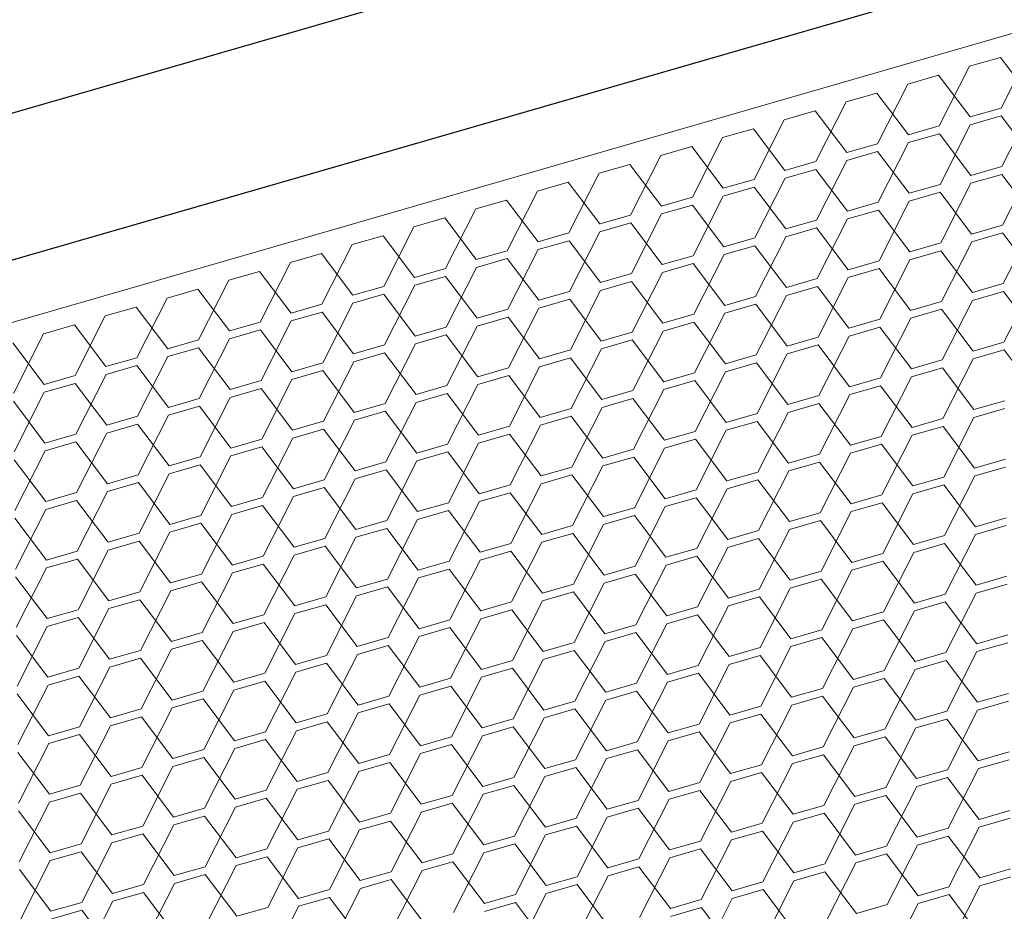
# Model space of a CAD drawing. Header units: millimetres. Extents: x 3925 to 5043, y -86 to 778.
# Tile 408 of 439: x 4948 to 4955, y 544 to 550. Entities that reach past the tile are written whole.
import ezdxf

# ---------------------------------------------------------------- set-up
doc = ezdxf.new("R2010")
doc.units = ezdxf.units.MM
doc.header["$LTSCALE"] = 46.255
doc.layers.add('H30K-DUST-FIDXF_CONTINUOUS_LINE', color=7, linetype='CONTINUOUS')
doc.layers.add('H30K-SPONGE-DXF_CONTINUOUS_LINE', color=7, linetype='CONTINUOUS')

msp = doc.modelspace()

# ---------------------------------------------------------------- linework, layer by layer
at = {"layer": 'H30K-DUST-FIDXF_CONTINUOUS_LINE', "color": 7, "linetype": 'Continuous', "lineweight": 0}
for p, q in [((4910.9093, 537.3433), (4974.1468, 555.6212)), ((4954.8492, 549.5302), (4955.0665, 549.9589)), ((4954.8446, 549.8947), (4954.6227, 549.8306)), ((4955.0711, 549.5943), (4954.8446, 549.8947)), ((4954.4054, 549.4019), (4954.6227, 549.8306)), ((4954.4008, 549.7665), (4954.1789, 549.7023)), ((4954.6273, 549.4661), (4954.4008, 549.7665)), ((4953.957, 549.6382), (4953.7351, 549.5741)), ((4954.1835, 549.3378), (4953.957, 549.6382)), ((4953.9616, 549.2737), (4954.1789, 549.7023)), ((4953.5179, 549.1454), (4953.7351, 549.5741)), ((4953.5133, 549.5099), (4953.2914, 549.4458)), ((4953.7398, 549.2095), (4953.5133, 549.5099)), ((4954.6273, 549.4661), (4954.8492, 549.5302)), ((4954.8545, 549.1093), (4955.0718, 549.5379)), ((4953.0741, 549.0171), (4953.2914, 549.4458)), ((4954.8499, 549.4738), (4954.628, 549.4097)), ((4955.0764, 549.1734), (4954.8499, 549.4738)), ((4953.0695, 549.3817), (4952.8476, 549.3175)), ((4953.296, 549.0813), (4953.0695, 549.3817)), ((4954.1835, 549.3378), (4954.4054, 549.4019)), ((4954.4107, 548.981), (4954.628, 549.4097)), ((4952.6303, 548.8889), (4952.8476, 549.3175)), ((4954.4061, 549.3455), (4954.1842, 549.2814)), ((4954.6326, 549.0451), (4954.4061, 549.3455)), ((4952.6257, 549.2534), (4952.4038, 549.1893)), ((4952.8522, 548.953), (4952.6257, 549.2534)), ((4953.7398, 549.2095), (4953.9616, 549.2737)), ((4953.9624, 549.2173), (4953.7405, 549.1531)), ((4954.1889, 548.9169), (4953.9624, 549.2173)), ((4953.967, 548.8527), (4954.1842, 549.2814)), ((4952.1866, 548.7606), (4952.4038, 549.1893)), ((4953.296, 549.0813), (4953.5179, 549.1454)), ((4953.5232, 548.7245), (4953.7405, 549.1531)), ((4952.1819, 549.1251), (4951.9601, 549.061)), ((4952.4084, 548.8247), (4952.1819, 549.1251)), ((4953.5186, 549.089), (4953.2967, 549.0249)), ((4953.7451, 548.7886), (4953.5186, 549.089)), ((4954.6326, 549.0451), (4954.8545, 549.1093)), ((4954.8598, 548.6883), (4955.0771, 549.117)), ((4951.7428, 548.6323), (4951.9601, 549.061)), ((4952.8522, 548.953), (4953.0741, 549.0171)), ((4953.0794, 548.5962), (4953.2967, 549.0249)), ((4954.8552, 549.0529), (4954.6333, 548.9887)), ((4955.0817, 548.7525), (4954.8552, 549.0529)), ((4951.299, 548.5041), (4951.5163, 548.9327)), ((4951.7382, 548.9969), (4951.5163, 548.9327)), ((4951.9647, 548.6965), (4951.7382, 548.9969)), ((4953.0748, 548.9607), (4952.8529, 548.8966)), ((4953.3013, 548.6603), (4953.0748, 548.9607)), ((4954.1889, 548.9169), (4954.4107, 548.981)), ((4954.4161, 548.5601), (4954.6333, 548.9887)), ((4951.2944, 548.8686), (4951.0725, 548.8045)), ((4951.5209, 548.5682), (4951.2944, 548.8686)), ((4952.4084, 548.8247), (4952.6303, 548.8889)), ((4952.6357, 548.4679), (4952.8529, 548.8966)), ((4953.9723, 548.4318), (4954.1896, 548.8605)), ((4954.4115, 548.9246), (4954.1896, 548.8605)), ((4954.638, 548.6242), (4954.4115, 548.9246)), ((4950.8552, 548.3758), (4951.0725, 548.8045)), ((4952.631, 548.8325), (4952.4092, 548.7683)), ((4952.8575, 548.5321), (4952.631, 548.8325)), ((4953.7451, 548.7886), (4953.967, 548.8527)), ((4953.9677, 548.7963), (4953.7458, 548.7322)), ((4954.1942, 548.4959), (4953.9677, 548.7963)), ((4950.8506, 548.7403), (4950.6287, 548.6762)), ((4951.0771, 548.4399), (4950.8506, 548.7403)), ((4951.9647, 548.6965), (4952.1866, 548.7606)), ((4952.1919, 548.3397), (4952.4092, 548.7683)), ((4953.3013, 548.6603), (4953.5232, 548.7245)), ((4953.5285, 548.3035), (4953.7458, 548.7322)), ((4950.4115, 548.2475), (4950.6287, 548.6762)), ((4952.1873, 548.7042), (4951.9654, 548.6401)), ((4952.4138, 548.4038), (4952.1873, 548.7042)), ((4953.5239, 548.6681), (4953.302, 548.6039)), ((4953.7504, 548.3677), (4953.5239, 548.6681)), ((4954.638, 548.6242), (4954.8598, 548.6883)), ((4954.8652, 548.2674), (4955.0824, 548.6961)), ((4950.4068, 548.6121), (4950.185, 548.5479)), ((4950.6334, 548.3117), (4950.4068, 548.6121)), ((4951.5209, 548.5682), (4951.7428, 548.6323)), ((4951.7435, 548.5759), (4951.5216, 548.5118)), ((4951.97, 548.2755), (4951.7435, 548.5759)), ((4951.7481, 548.2114), (4951.9654, 548.6401)), ((4952.8575, 548.5321), (4953.0794, 548.5962)), ((4953.0848, 548.1753), (4953.302, 548.6039)), ((4954.8606, 548.6319), (4954.6387, 548.5678)), ((4955.0871, 548.3315), (4954.8606, 548.6319)), ((4949.9677, 548.1193), (4950.185, 548.5479)), ((4951.0771, 548.4399), (4951.299, 548.5041)), ((4951.3043, 548.0831), (4951.5216, 548.5118)), ((4953.0801, 548.5398), (4952.8583, 548.4757)), ((4953.3066, 548.2394), (4953.0801, 548.5398)), ((4954.1942, 548.4959), (4954.4161, 548.5601)), ((4954.4168, 548.5037), (4954.1949, 548.4395)), ((4954.6433, 548.2033), (4954.4168, 548.5037)), ((4954.4214, 548.1391), (4954.6387, 548.5678)), ((4949.9631, 548.4838), (4949.7412, 548.4197)), ((4950.1896, 548.1834), (4949.9631, 548.4838)), ((4951.2997, 548.4477), (4951.0778, 548.3835)), ((4951.5262, 548.1473), (4951.2997, 548.4477)), ((4952.4138, 548.4038), (4952.6357, 548.4679)), ((4952.641, 548.047), (4952.8583, 548.4757)), ((4953.9776, 548.0109), (4954.1949, 548.4395)), ((4949.5239, 547.991), (4949.7412, 548.4197)), ((4950.6334, 548.3117), (4950.8552, 548.3758)), ((4950.8606, 547.9549), (4951.0778, 548.3835)), ((4952.6364, 548.4115), (4952.4145, 548.3474)), ((4952.8629, 548.1111), (4952.6364, 548.4115)), ((4953.7504, 548.3677), (4953.9723, 548.4318)), ((4953.973, 548.3754), (4953.7511, 548.3113)), ((4954.1995, 548.075), (4953.973, 548.3754)), ((4949.0801, 547.8627), (4949.2974, 548.2914)), ((4949.5193, 548.3555), (4949.2974, 548.2914)), ((4949.7458, 548.0551), (4949.5193, 548.3555)), ((4950.856, 548.3194), (4950.6341, 548.2553)), ((4951.0825, 548.019), (4950.856, 548.3194)), ((4951.97, 548.2755), (4952.1919, 548.3397)), ((4952.1972, 547.9187), (4952.4145, 548.3474)), ((4953.3066, 548.2394), (4953.5285, 548.3035)), ((4953.5339, 547.8826), (4953.7511, 548.3113)), ((4949.0755, 548.2273), (4948.8536, 548.1631)), ((4949.302, 547.9269), (4949.0755, 548.2273)), ((4950.1896, 548.1834), (4950.4115, 548.2475)), ((4950.4168, 547.8266), (4950.6341, 548.2553)), ((4952.1926, 548.2833), (4951.9707, 548.2191)), ((4952.4191, 547.9829), (4952.1926, 548.2833)), ((4953.5292, 548.2471), (4953.3074, 548.183)), ((4953.7557, 547.9467), (4953.5292, 548.2471)), ((4954.6433, 548.2033), (4954.8652, 548.2674)), ((4954.8705, 547.8465), (4955.0878, 548.2751)), ((4948.6364, 547.7345), (4948.8536, 548.1631)), ((4950.4122, 548.1911), (4950.1903, 548.127)), ((4950.6387, 547.8907), (4950.4122, 548.1911)), ((4951.5262, 548.1473), (4951.7481, 548.2114)), ((4951.7488, 548.155), (4951.5269, 548.0909)), ((4951.9753, 547.8546), (4951.7488, 548.155)), ((4951.7534, 547.7905), (4951.9707, 548.2191)), ((4952.8629, 548.1111), (4953.0848, 548.1753)), ((4953.0901, 547.7543), (4953.3074, 548.183)), ((4954.8659, 548.211), (4954.644, 548.1469)), ((4955.0924, 547.9106), (4954.8659, 548.211)), ((4948.6318, 548.099), (4948.4099, 548.0349)), ((4948.8583, 547.7986), (4948.6318, 548.099)), ((4949.7458, 548.0551), (4949.9677, 548.1193)), ((4949.973, 547.6983), (4950.1903, 548.127)), ((4951.0825, 548.019), (4951.3043, 548.0831)), ((4951.3097, 547.6622), (4951.5269, 548.0909)), ((4953.0855, 548.1189), (4952.8636, 548.0547)), ((4953.312, 547.8185), (4953.0855, 548.1189)), ((4954.1995, 548.075), (4954.4214, 548.1391)), ((4954.4221, 548.0827), (4954.2002, 548.0186)), ((4954.6486, 547.7823), (4954.4221, 548.0827)), ((4954.4267, 547.7182), (4954.644, 548.1469)), ((4948.1926, 547.6062), (4948.4099, 548.0349)), ((4949.9684, 548.0629), (4949.7465, 547.9987)), ((4950.1949, 547.7625), (4949.9684, 548.0629)), ((4951.3051, 548.0267), (4951.0832, 547.9626)), ((4951.5316, 547.7263), (4951.3051, 548.0267)), ((4952.4191, 547.9829), (4952.641, 548.047)), ((4952.6463, 547.6261), (4952.8636, 548.0547)), ((4953.7557, 547.9467), (4953.9776, 548.0109)), ((4953.983, 547.5899), (4954.2002, 548.0186)), ((4948.188, 547.9707), (4947.9661, 547.9066)), ((4948.4145, 547.6703), (4948.188, 547.9707)), ((4949.302, 547.9269), (4949.5239, 547.991)), ((4949.5293, 547.5701), (4949.7465, 547.9987)), ((4950.6387, 547.8907), (4950.8606, 547.9549)), ((4950.8659, 547.5339), (4951.0832, 547.9626)), ((4952.6417, 547.9906), (4952.4198, 547.9265)), ((4952.8682, 547.6902), (4952.6417, 547.9906)), ((4953.9783, 547.9545), (4953.7565, 547.8903)), ((4954.2049, 547.6541), (4953.9783, 547.9545)), ((4947.7488, 547.4779), (4947.9661, 547.9066)), ((4949.0855, 547.4418), (4949.3028, 547.8705)), ((4949.5246, 547.9346), (4949.3028, 547.8705)), ((4949.7511, 547.6342), (4949.5246, 547.9346)), ((4950.8613, 547.8985), (4950.6394, 547.8343)), ((4951.0878, 547.5981), (4950.8613, 547.8985)), ((4951.9753, 547.8546), (4952.1972, 547.9187)), ((4952.2025, 547.4978), (4952.4198, 547.9265)), ((4953.312, 547.8185), (4953.5339, 547.8826)), ((4953.5392, 547.4617), (4953.7565, 547.8903)), ((4947.9707, 547.5421), (4947.7442, 547.8425)), ((4948.8583, 547.7986), (4949.0801, 547.8627)), ((4949.0809, 547.8063), (4948.859, 547.7422)), ((4949.3074, 547.5059), (4949.0809, 547.8063)), ((4950.1949, 547.7625), (4950.4168, 547.8266)), ((4950.4221, 547.4057), (4950.6394, 547.8343)), ((4951.7588, 547.3695), (4951.976, 547.7982)), ((4952.1979, 547.8623), (4951.976, 547.7982)), ((4952.4244, 547.5619), (4952.1979, 547.8623)), ((4953.5346, 547.8262), (4953.3127, 547.7621)), ((4953.7611, 547.5258), (4953.5346, 547.8262)), ((4954.6486, 547.7823), (4954.8705, 547.8465)), ((4948.4145, 547.6703), (4948.6364, 547.7345)), ((4948.6417, 547.3135), (4948.859, 547.7422)), ((4950.4175, 547.7702), (4950.1956, 547.7061)), ((4950.644, 547.4698), (4950.4175, 547.7702)), ((4951.5316, 547.7263), (4951.7534, 547.7905)), ((4951.7542, 547.7341), (4951.5323, 547.6699)), ((4951.9807, 547.4337), (4951.7542, 547.7341)), ((4952.8682, 547.6902), (4953.0901, 547.7543)), ((4953.0954, 547.3334), (4953.3127, 547.7621)), ((4954.4321, 547.2973), (4954.6493, 547.7259)), ((4954.8712, 547.7901), (4954.6493, 547.7259)), ((4955.0977, 547.4897), (4954.8712, 547.7901)), ((4948.6371, 547.6781), (4948.4152, 547.6139)), ((4948.8636, 547.3777), (4948.6371, 547.6781)), ((4949.7511, 547.6342), (4949.973, 547.6983)), ((4949.9784, 547.2774), (4950.1956, 547.7061)), ((4951.0878, 547.5981), (4951.3097, 547.6622)), ((4951.315, 547.2413), (4951.5323, 547.6699)), ((4953.0908, 547.6979), (4952.8689, 547.6338)), ((4953.3173, 547.3975), (4953.0908, 547.6979)), ((4954.2049, 547.6541), (4954.4267, 547.7182)), ((4954.4275, 547.6618), (4954.2056, 547.5977)), ((4954.654, 547.3614), (4954.4275, 547.6618)), ((4947.9707, 547.5421), (4948.1926, 547.6062)), ((4948.1979, 547.1853), (4948.4152, 547.6139)), ((4949.9737, 547.6419), (4949.7519, 547.5778)), ((4950.2002, 547.3415), (4949.9737, 547.6419)), ((4951.3104, 547.6058), (4951.0885, 547.5417)), ((4951.5369, 547.3054), (4951.3104, 547.6058)), ((4952.4244, 547.5619), (4952.6463, 547.6261)), ((4952.6516, 547.2051), (4952.8689, 547.6338)), ((4953.7611, 547.5258), (4953.983, 547.5899)), ((4953.9883, 547.169), (4954.2056, 547.5977)), ((4948.1933, 547.5498), (4947.9714, 547.4857)), ((4948.4198, 547.2494), (4948.1933, 547.5498)), ((4949.3074, 547.5059), (4949.5293, 547.5701)), ((4949.53, 547.5137), (4949.3081, 547.4495)), ((4949.7565, 547.2133), (4949.53, 547.5137)), ((4949.5346, 547.1491), (4949.7519, 547.5778)), ((4950.644, 547.4698), (4950.8659, 547.5339)), ((4950.8712, 547.113), (4951.0885, 547.5417)), ((4952.647, 547.5697), (4952.4251, 547.5055)), ((4952.8735, 547.2693), (4952.647, 547.5697)), ((4953.9837, 547.5335), (4953.7618, 547.4694)), ((4954.2102, 547.2331), (4953.9837, 547.5335)), ((4947.7542, 547.057), (4947.9714, 547.4857)), ((4949.0908, 547.0209), (4949.3081, 547.4495)), ((4950.8666, 547.4775), (4950.6447, 547.4134)), ((4951.0931, 547.1771), (4950.8666, 547.4775)), ((4951.9807, 547.4337), (4952.2025, 547.4978)), ((4952.2079, 547.0769), (4952.4251, 547.5055)), ((4953.3173, 547.3975), (4953.5392, 547.4617)), ((4953.5445, 547.0407), (4953.7618, 547.4694)), ((4947.9761, 547.1211), (4947.7495, 547.4215)), ((4948.8636, 547.3777), (4949.0855, 547.4418)), ((4949.0862, 547.3854), (4948.8643, 547.3213)), ((4949.3127, 547.085), (4949.0862, 547.3854)), ((4950.2002, 547.3415), (4950.4221, 547.4057)), ((4950.4275, 546.9847), (4950.6447, 547.4134)), ((4951.7641, 546.9486), (4951.9814, 547.3773)), ((4952.2033, 547.4414), (4951.9814, 547.3773)), ((4952.4298, 547.141), (4952.2033, 547.4414)), ((4953.5399, 547.4053), (4953.318, 547.3411)), ((4953.7664, 547.1049), (4953.5399, 547.4053)), ((4954.654, 547.3614), (4954.8758, 547.4255)), ((4948.4198, 547.2494), (4948.6417, 547.3135)), ((4948.647, 546.8926), (4948.8643, 547.3213)), ((4950.4228, 547.3493), (4950.201, 547.2851)), ((4950.6493, 547.0489), (4950.4228, 547.3493)), ((4951.5369, 547.3054), (4951.7588, 547.3695)), ((4951.7595, 547.3131), (4951.5376, 547.249)), ((4951.986, 547.0127), (4951.7595, 547.3131)), ((4952.8735, 547.2693), (4953.0954, 547.3334)), ((4953.1008, 546.9125), (4953.318, 547.3411)), ((4954.4374, 546.8763), (4954.6547, 547.305)), ((4954.8766, 547.3691), (4954.6547, 547.305)), ((4948.6424, 547.2571), (4948.4205, 547.193)), ((4948.8689, 546.9567), (4948.6424, 547.2571)), ((4949.7565, 547.2133), (4949.9784, 547.2774)), ((4949.9837, 546.8565), (4950.201, 547.2851)), ((4951.0931, 547.1771), (4951.315, 547.2413)), ((4951.3203, 546.8203), (4951.5376, 547.249)), ((4953.0961, 547.277), (4952.8743, 547.2129)), ((4953.3226, 546.9766), (4953.0961, 547.277)), ((4954.2102, 547.2331), (4954.4321, 547.2973)), ((4954.4328, 547.2409), (4954.2109, 547.1767)), ((4954.6593, 546.9405), (4954.4328, 547.2409)), ((4947.9761, 547.1211), (4948.1979, 547.1853)), ((4948.2033, 546.7643), (4948.4205, 547.193)), ((4949.9791, 547.221), (4949.7572, 547.1569)), ((4950.2056, 546.9206), (4949.9791, 547.221)), ((4951.3157, 547.1849), (4951.0938, 547.1207)), ((4951.5422, 546.8845), (4951.3157, 547.1849)), ((4952.4298, 547.141), (4952.6516, 547.2051)), ((4952.657, 546.7842), (4952.8743, 547.2129)), ((4953.7664, 547.1049), (4953.9883, 547.169)), ((4953.9936, 546.7481), (4954.2109, 547.1767)), ((4948.1987, 547.1289), (4947.9768, 547.0647)), ((4948.4252, 546.8285), (4948.1987, 547.1289)), ((4949.3127, 547.085), (4949.5346, 547.1491)), ((4949.5353, 547.0927), (4949.3134, 547.0286)), ((4949.7618, 546.7923), (4949.5353, 547.0927)), ((4949.5399, 546.7282), (4949.7572, 547.1569)), ((4950.6493, 547.0489), (4950.8712, 547.113)), ((4950.8766, 546.6921), (4951.0938, 547.1207)), ((4952.6524, 547.1487), (4952.4305, 547.0846)), ((4952.8789, 546.8483), (4952.6524, 547.1487)), ((4953.989, 547.1126), (4953.7671, 547.0485)), ((4954.2155, 546.8122), (4953.989, 547.1126)), ((4947.7595, 546.6361), (4947.9768, 547.0647)), ((4948.8689, 546.9567), (4949.0908, 547.0209)), ((4949.0961, 546.5999), (4949.3134, 547.0286)), ((4950.8719, 547.0566), (4950.6501, 546.9925)), ((4951.0984, 546.7562), (4950.8719, 547.0566)), ((4951.986, 547.0127), (4952.2079, 547.0769)), ((4952.2086, 547.0205), (4951.9867, 546.9563)), ((4952.4351, 546.7201), (4952.2086, 547.0205)), ((4952.2132, 546.6559), (4952.4305, 547.0846)), ((4953.3226, 546.9766), (4953.5445, 547.0407)), ((4953.5499, 546.6198), (4953.7671, 547.0485)), ((4947.9814, 546.7002), (4947.7549, 547.0006)), ((4949.0915, 546.9645), (4948.8696, 546.9003)), ((4949.318, 546.6641), (4949.0915, 546.9645)), ((4950.2056, 546.9206), (4950.4275, 546.9847)), ((4950.4328, 546.5638), (4950.6501, 546.9925)), ((4951.5422, 546.8845), (4951.7641, 546.9486)), ((4951.7694, 546.5277), (4951.9867, 546.9563)), ((4953.5452, 546.9843), (4953.3234, 546.9202)), ((4953.7717, 546.6839), (4953.5452, 546.9843)), ((4954.6593, 546.9405), (4954.8812, 547.0046)), ((4954.8819, 546.9482), (4954.66, 546.8841)), ((4948.4252, 546.8285), (4948.647, 546.8926)), ((4948.6524, 546.4717), (4948.8696, 546.9003)), ((4950.4282, 546.9283), (4950.2063, 546.8642)), ((4950.6547, 546.6279), (4950.4282, 546.9283)), ((4951.7648, 546.8922), (4951.5429, 546.8281)), ((4951.9913, 546.5918), (4951.7648, 546.8922)), ((4952.8789, 546.8483), (4953.1008, 546.9125)), ((4953.1061, 546.4915), (4953.3234, 546.9202)), ((4954.2155, 546.8122), (4954.4374, 546.8763)), ((4954.4427, 546.4554), (4954.66, 546.8841)), ((4948.6478, 546.8362), (4948.4259, 546.7721)), ((4948.8743, 546.5358), (4948.6478, 546.8362)), ((4949.7618, 546.7923), (4949.9837, 546.8565)), ((4949.989, 546.4355), (4950.2063, 546.8642)), ((4951.0984, 546.7562), (4951.3203, 546.8203)), ((4951.3257, 546.3994), (4951.5429, 546.8281)), ((4953.1015, 546.8561), (4952.8796, 546.7919)), ((4953.328, 546.5557), (4953.1015, 546.8561)), ((4954.4381, 546.8199), (4954.2162, 546.7558)), ((4954.6646, 546.5195), (4954.4381, 546.8199)), ((4947.9814, 546.7002), (4948.2033, 546.7643)), ((4948.2086, 546.3434), (4948.4259, 546.7721)), ((4949.5452, 546.3073), (4949.7625, 546.7359)), ((4949.9844, 546.8001), (4949.7625, 546.7359)), ((4950.2109, 546.4997), (4949.9844, 546.8001)), ((4951.321, 546.7639), (4951.0992, 546.6998)), ((4951.5476, 546.4635), (4951.321, 546.7639)), ((4952.4351, 546.7201), (4952.657, 546.7842)), ((4952.6623, 546.3633), (4952.8796, 546.7919)), ((4953.7717, 546.6839), (4953.9936, 546.7481)), ((4953.999, 546.3271), (4954.2162, 546.7558)), ((4948.204, 546.7079), (4947.9821, 546.6438)), ((4948.4305, 546.4075), (4948.204, 546.7079)), ((4949.318, 546.6641), (4949.5399, 546.7282)), ((4949.5406, 546.6718), (4949.3187, 546.6077)), ((4949.7671, 546.3714), (4949.5406, 546.6718)), ((4950.6547, 546.6279), (4950.8766, 546.6921)), ((4950.8819, 546.2711), (4951.0992, 546.6998)), ((4952.2185, 546.235), (4952.4358, 546.6637)), ((4952.6577, 546.7278), (4952.4358, 546.6637)), ((4952.8842, 546.4274), (4952.6577, 546.7278)), ((4953.9943, 546.6917), (4953.7725, 546.6275)), ((4954.2208, 546.3913), (4953.9943, 546.6917)), ((4947.7648, 546.2151), (4947.9821, 546.6438)), ((4948.8743, 546.5358), (4949.0961, 546.5999)), ((4949.1015, 546.179), (4949.3187, 546.6077)), ((4950.8773, 546.6357), (4950.6554, 546.5716)), ((4951.1038, 546.3353), (4950.8773, 546.6357)), ((4951.9913, 546.5918), (4952.2132, 546.6559)), ((4952.2139, 546.5996), (4951.992, 546.5354)), ((4952.4404, 546.2991), (4952.2139, 546.5996)), ((4953.328, 546.5557), (4953.5499, 546.6198)), ((4953.5552, 546.1989), (4953.7725, 546.6275)), ((4947.9867, 546.2793), (4947.7602, 546.5797)), ((4949.0969, 546.5436), (4948.875, 546.4794)), ((4949.3234, 546.2431), (4949.0969, 546.5436)), ((4950.2109, 546.4997), (4950.4328, 546.5638)), ((4950.4381, 546.1429), (4950.6554, 546.5716)), ((4951.5476, 546.4635), (4951.7694, 546.5277)), ((4951.7748, 546.1067), (4951.992, 546.5354)), ((4953.5506, 546.5634), (4953.3287, 546.4993)), ((4953.7771, 546.263), (4953.5506, 546.5634)), ((4954.6646, 546.5195), (4954.8865, 546.5837)), ((4954.8872, 546.5273), (4954.6653, 546.4632)), ((4948.4305, 546.4075), (4948.6524, 546.4717)), ((4948.6577, 546.0507), (4948.875, 546.4794)), ((4950.4335, 546.5074), (4950.2116, 546.4433)), ((4950.66, 546.207), (4950.4335, 546.5074)), ((4951.7702, 546.4713), (4951.5483, 546.4072)), ((4951.9967, 546.1709), (4951.7702, 546.4713)), ((4952.8842, 546.4274), (4953.1061, 546.4915)), ((4953.1114, 546.0706), (4953.3287, 546.4993)), ((4954.2208, 546.3913), (4954.4427, 546.4554)), ((4954.4481, 546.0345), (4954.6653, 546.4632)), ((4948.6531, 546.4153), (4948.4312, 546.3512)), ((4948.8796, 546.1149), (4948.6531, 546.4153)), ((4949.7671, 546.3714), (4949.989, 546.4355)), ((4949.9943, 546.0146), (4950.2116, 546.4433)), ((4951.1038, 546.3353), (4951.3257, 546.3994)), ((4951.331, 545.9785), (4951.5483, 546.4072)), ((4953.1068, 546.4352), (4952.8849, 546.371)), ((4953.3333, 546.1347), (4953.1068, 546.4352)), ((4954.4434, 546.399), (4954.2216, 546.3349)), ((4954.6699, 546.0986), (4954.4434, 546.399)), ((4947.9867, 546.2793), (4948.2086, 546.3434)), ((4948.2139, 545.9225), (4948.4312, 546.3512)), ((4949.5506, 545.8864), (4949.7678, 546.315)), ((4949.9897, 546.3792), (4949.7678, 546.315)), ((4950.2162, 546.0787), (4949.9897, 546.3792)), ((4951.3264, 546.343), (4951.1045, 546.2789)), ((4951.5529, 546.0426), (4951.3264, 546.343)), ((4952.4404, 546.2991), (4952.6623, 546.3633)), ((4952.6676, 545.9423), (4952.8849, 546.371)), ((4953.7771, 546.263), (4953.999, 546.3271)), ((4954.0043, 545.9062), (4954.2216, 546.3349)), ((4948.2093, 546.287), (4947.9874, 546.2229)), ((4948.4358, 545.9866), (4948.2093, 546.287)), ((4949.3234, 546.2431), (4949.5452, 546.3073)), ((4949.546, 546.2509), (4949.3241, 546.1868)), ((4949.7725, 545.9505), (4949.546, 546.2509)), ((4950.66, 546.207), (4950.8819, 546.2711)), ((4950.8872, 545.8502), (4951.1045, 546.2789)), ((4952.2239, 545.8141), (4952.4411, 546.2428)), ((4952.663, 546.3069), (4952.4411, 546.2428)), ((4952.8895, 546.0065), (4952.663, 546.3069)), ((4953.9997, 546.2708), (4953.7778, 546.2066)), ((4954.2262, 545.9703), (4953.9997, 546.2708)), ((4947.7702, 545.7942), (4947.9874, 546.2229)), ((4948.8796, 546.1149), (4949.1015, 546.179)), ((4949.1068, 545.7581), (4949.3241, 546.1868)), ((4950.8826, 546.2148), (4950.6607, 546.1506)), ((4951.1091, 545.9144), (4950.8826, 546.2148)), ((4951.9967, 546.1709), (4952.2185, 546.235)), ((4952.2193, 546.1786), (4951.9974, 546.1145)), ((4952.4458, 545.8782), (4952.2193, 546.1786)), ((4953.3333, 546.1347), (4953.5552, 546.1989)), ((4953.5605, 545.778), (4953.7778, 546.2066)), ((4947.992, 545.8584), (4947.7655, 546.1588)), ((4949.1022, 546.1226), (4948.8803, 546.0585)), ((4949.3287, 545.8222), (4949.1022, 546.1226)), ((4950.2162, 546.0787), (4950.4381, 546.1429)), ((4950.4435, 545.722), (4950.6607, 546.1506)), ((4951.5529, 546.0426), (4951.7748, 546.1067)), ((4951.7801, 545.6858), (4951.9974, 546.1145)), ((4953.5559, 546.1425), (4953.334, 546.0784)), ((4953.7824, 545.8421), (4953.5559, 546.1425)), ((4954.6699, 546.0986), (4954.8918, 546.1627)), ((4954.8925, 546.1064), (4954.6707, 546.0422)), ((4948.4358, 545.9866), (4948.6577, 546.0507)), ((4948.663, 545.6298), (4948.8803, 546.0585)), ((4950.4388, 546.0865), (4950.2169, 546.0224)), ((4950.6653, 545.7861), (4950.4388, 546.0865)), ((4951.7755, 546.0504), (4951.5536, 545.9862)), ((4952.002, 545.75), (4951.7755, 546.0504)), ((4952.8895, 546.0065), (4953.1114, 546.0706)), ((4953.1167, 545.6497), (4953.334, 546.0784)), ((4954.2262, 545.9703), (4954.4481, 546.0345)), ((4954.4534, 545.6136), (4954.6707, 546.0422)), ((4948.6584, 545.9944), (4948.4365, 545.9302)), ((4948.8849, 545.694), (4948.6584, 545.9944)), ((4949.7725, 545.9505), (4949.9943, 546.0146)), ((4949.9951, 545.9582), (4949.7732, 545.8941)), ((4950.2216, 545.6578), (4949.9951, 545.9582)), ((4949.9997, 545.5937), (4950.2169, 546.0224)), ((4951.1091, 545.9144), (4951.331, 545.9785)), ((4951.3363, 545.5576), (4951.5536, 545.9862)), ((4953.1121, 546.0142), (4952.8902, 545.9501)), ((4953.3386, 545.7138), (4953.1121, 546.0142)), ((4954.4488, 545.9781), (4954.2269, 545.914)), ((4954.6753, 545.6777), (4954.4488, 545.9781)), ((4947.992, 545.8584), (4948.2139, 545.9225)), ((4948.2193, 545.5016), (4948.4365, 545.9302)), ((4949.3287, 545.8222), (4949.5506, 545.8864)), ((4949.5559, 545.4654), (4949.7732, 545.8941)), ((4951.3317, 545.9221), (4951.1098, 545.858)), ((4951.5582, 545.6217), (4951.3317, 545.9221)), ((4952.4458, 545.8782), (4952.6676, 545.9423)), ((4952.6684, 545.886), (4952.4465, 545.8218)), ((4952.8949, 545.5856), (4952.6684, 545.886)), ((4952.673, 545.5214), (4952.8902, 545.9501)), ((4953.7824, 545.8421), (4954.0043, 545.9062)), ((4954.0096, 545.4853), (4954.2269, 545.914)), ((4948.2146, 545.8661), (4947.9928, 545.802)), ((4948.4411, 545.5657), (4948.2146, 545.8661)), ((4949.5513, 545.83), (4949.3294, 545.7658)), ((4949.7778, 545.5296), (4949.5513, 545.83)), ((4950.6653, 545.7861), (4950.8872, 545.8502)), ((4950.8926, 545.4293), (4951.1098, 545.858)), ((4952.002, 545.75), (4952.2239, 545.8141)), ((4952.2292, 545.3932), (4952.4465, 545.8218)), ((4954.005, 545.8498), (4953.7831, 545.7857)), ((4954.2315, 545.5494), (4954.005, 545.8498)), ((4947.7755, 545.3733), (4947.9928, 545.802)), ((4948.8849, 545.694), (4949.1068, 545.7581)), ((4949.1121, 545.3372), (4949.3294, 545.7658)), ((4950.8879, 545.7938), (4950.6661, 545.7297)), ((4951.1144, 545.4934), (4950.8879, 545.7938)), ((4952.2246, 545.7577), (4952.0027, 545.6936)), ((4952.4511, 545.4573), (4952.2246, 545.7577)), ((4953.3386, 545.7138), (4953.5605, 545.778)), ((4953.5658, 545.357), (4953.7831, 545.7857)), ((4947.9974, 545.4374), (4947.7709, 545.7378)), ((4949.1075, 545.7017), (4948.8856, 545.6376)), ((4949.334, 545.4013), (4949.1075, 545.7017)), ((4950.2216, 545.6578), (4950.4435, 545.722)), ((4950.4488, 545.301), (4950.6661, 545.7297)), ((4951.5582, 545.6217), (4951.7801, 545.6858)), ((4951.7854, 545.2649), (4952.0027, 545.6936)), ((4953.5612, 545.7216), (4953.3393, 545.6574)), ((4953.7877, 545.4212), (4953.5612, 545.7216)), ((4954.6753, 545.6777), (4954.8972, 545.7418)), ((4954.8979, 545.6854), (4954.676, 545.6213)), ((4948.4411, 545.5657), (4948.663, 545.6298)), ((4948.6684, 545.2089), (4948.8856, 545.6376)), ((4950.4442, 545.6656), (4950.2223, 545.6014)), ((4950.6707, 545.3652), (4950.4442, 545.6656)), ((4951.7808, 545.6294), (4951.5589, 545.5653)), ((4952.0073, 545.329), (4951.7808, 545.6294)), ((4952.8949, 545.5856), (4953.1167, 545.6497)), ((4953.1221, 545.2288), (4953.3393, 545.6574)), ((4954.2315, 545.5494), (4954.4534, 545.6136)), ((4954.4587, 545.1926), (4954.676, 545.6213)), ((4948.6637, 545.5734), (4948.4419, 545.5093)), ((4948.8903, 545.273), (4948.6637, 545.5734)), ((4949.7778, 545.5296), (4949.9997, 545.5937)), ((4950.0004, 545.5373), (4949.7785, 545.4732)), ((4950.2269, 545.2369), (4950.0004, 545.5373)), ((4950.005, 545.1728), (4950.2223, 545.6014)), ((4951.1144, 545.4934), (4951.3363, 545.5576)), ((4951.3417, 545.1366), (4951.5589, 545.5653)), ((4953.1175, 545.5933), (4952.8956, 545.5292)), ((4953.344, 545.2929), (4953.1175, 545.5933)), ((4954.4541, 545.5572), (4954.2322, 545.493)), ((4954.6806, 545.2568), (4954.4541, 545.5572)), ((4947.9974, 545.4374), (4948.2193, 545.5016)), ((4948.2246, 545.0806), (4948.4419, 545.5093)), ((4949.334, 545.4013), (4949.5559, 545.4654)), ((4949.5612, 545.0445), (4949.7785, 545.4732)), ((4951.337, 545.5012), (4951.1152, 545.437)), ((4951.5635, 545.2008), (4951.337, 545.5012)), ((4952.4511, 545.4573), (4952.673, 545.5214)), ((4952.6737, 545.465), (4952.4518, 545.4009)), ((4952.9002, 545.1646), (4952.6737, 545.465)), ((4952.6783, 545.1005), (4952.8956, 545.5292)), ((4953.7877, 545.4212), (4954.0096, 545.4853)), ((4954.015, 545.0644), (4954.2322, 545.493)), ((4948.22, 545.4452), (4947.9981, 545.381)), ((4948.4465, 545.1448), (4948.22, 545.4452)), ((4949.5566, 545.409), (4949.3347, 545.3449)), ((4949.7831, 545.1086), (4949.5566, 545.409)), ((4950.6707, 545.3652), (4950.8926, 545.4293)), ((4950.8979, 545.0084), (4951.1152, 545.437)), ((4952.0073, 545.329), (4952.2292, 545.3932)), ((4952.2345, 544.9722), (4952.4518, 545.4009)), ((4954.0103, 545.4289), (4953.7884, 545.3648)), ((4954.2368, 545.1285), (4954.0103, 545.4289)), ((4947.7808, 544.9524), (4947.9981, 545.381)), ((4948.8903, 545.273), (4949.1121, 545.3372)), ((4949.1175, 544.9162), (4949.3347, 545.3449)), ((4950.8933, 545.3729), (4950.6714, 545.3088)), ((4951.1198, 545.0725), (4950.8933, 545.3729)), ((4952.2299, 545.3368), (4952.008, 545.2726)), ((4952.4564, 545.0364), (4952.2299, 545.3368)), ((4953.344, 545.2929), (4953.5658, 545.357)), ((4953.5712, 544.9361), (4953.7884, 545.3648)), ((4954.6806, 545.2568), (4954.9025, 545.3209)), ((4948.0027, 545.0165), (4947.7762, 545.3169)), ((4949.1129, 545.2808), (4948.891, 545.2166)), ((4949.3394, 544.9804), (4949.1129, 545.2808)), ((4950.2269, 545.2369), (4950.4488, 545.301)), ((4950.4541, 544.8801), (4950.6714, 545.3088)), ((4951.5635, 545.2008), (4951.7854, 545.2649)), ((4951.7908, 544.844), (4952.008, 545.2726)), ((4953.5666, 545.3006), (4953.3447, 545.2365)), ((4953.7931, 545.0002), (4953.5666, 545.3006)), ((4954.9032, 545.2645), (4954.6813, 545.2004)), ((4948.4465, 545.1448), (4948.6684, 545.2089)), ((4948.6737, 544.788), (4948.891, 545.2166)), ((4950.0103, 544.7518), (4950.2276, 545.1805)), ((4950.4495, 545.2446), (4950.2276, 545.1805)), ((4950.676, 544.9442), (4950.4495, 545.2446)), ((4951.7861, 545.2085), (4951.5643, 545.1444)), ((4952.0126, 544.9081), (4951.7861, 545.2085)), ((4952.9002, 545.1646), (4953.1221, 545.2288)), ((4953.1274, 544.8078), (4953.3447, 545.2365)), ((4954.2368, 545.1285), (4954.4587, 545.1926)), ((4954.4641, 544.7717), (4954.6813, 545.2004)), ((4948.6691, 545.1525), (4948.4472, 545.0884)), ((4948.8956, 544.8521), (4948.6691, 545.1525)), ((4949.7831, 545.1086), (4950.005, 545.1728)), ((4950.0057, 545.1164), (4949.7838, 545.0522)), ((4950.2322, 544.816), (4950.0057, 545.1164)), ((4951.1198, 545.0725), (4951.3417, 545.1366)), ((4951.347, 544.7157), (4951.5643, 545.1444)), ((4952.6836, 544.6796), (4952.9009, 545.1082)), ((4953.1228, 545.1724), (4952.9009, 545.1082)), ((4953.3493, 544.872), (4953.1228, 545.1724)), ((4954.4594, 545.1362), (4954.2376, 545.0721)), ((4954.6859, 544.8358), (4954.4594, 545.1362)), ((4948.0027, 545.0165), (4948.2246, 545.0806)), ((4948.2299, 544.6597), (4948.4472, 545.0884)), ((4949.3394, 544.9804), (4949.5612, 545.0445)), ((4949.5666, 544.6236), (4949.7838, 545.0522)), ((4951.3424, 545.0802), (4951.1205, 545.0161)), ((4951.5689, 544.7798), (4951.3424, 545.0802)), ((4952.4564, 545.0364), (4952.6783, 545.1005)), ((4952.679, 545.0441), (4952.4571, 544.98)), ((4952.9055, 544.7437), (4952.679, 545.0441)), ((4953.7931, 545.0002), (4954.015, 545.0644)), ((4954.0203, 544.6434), (4954.2376, 545.0721)), ((4948.2253, 545.0242), (4948.0034, 544.9601)), ((4948.4518, 544.7238), (4948.2253, 545.0242)), ((4949.562, 544.9881), (4949.3401, 544.924)), ((4949.7885, 544.6877), (4949.562, 544.9881)), ((4950.676, 544.9442), (4950.8979, 545.0084)), ((4950.9032, 544.5874), (4951.1205, 545.0161)), ((4952.0126, 544.9081), (4952.2345, 544.9722)), ((4952.2399, 544.5513), (4952.4571, 544.98)), ((4954.0157, 545.008), (4953.7938, 544.9438)), ((4954.2422, 544.7076), (4954.0157, 545.008)), ((4948.008, 544.5956), (4947.7815, 544.896)), ((4947.7862, 544.5314), (4948.0034, 544.9601)), ((4948.8956, 544.8521), (4949.1175, 544.9162)), ((4949.1228, 544.4953), (4949.3401, 544.924)), ((4950.8986, 544.952), (4950.6767, 544.8878)), ((4951.1251, 544.6516), (4950.8986, 544.952)), ((4952.2352, 544.9158), (4952.0134, 544.8517)), ((4952.4618, 544.6154), (4952.2352, 544.9158)), ((4953.3493, 544.872), (4953.5712, 544.9361)), ((4953.5765, 544.5152), (4953.7938, 544.9438)), ((4954.6859, 544.8358), (4954.9078, 544.9)), ((4949.1182, 544.8598), (4948.8963, 544.7957)), ((4949.3447, 544.5594), (4949.1182, 544.8598)), ((4950.2322, 544.816), (4950.4541, 544.8801)), ((4950.4548, 544.8237), (4950.2329, 544.7596)), ((4950.6813, 544.5233), (4950.4548, 544.8237)), ((4950.4594, 544.4592), (4950.6767, 544.8878)), ((4951.5689, 544.7798), (4951.7908, 544.844)), ((4951.7961, 544.423), (4952.0134, 544.8517)), ((4953.5719, 544.8797), (4953.35, 544.8156)), ((4953.7984, 544.5793), (4953.5719, 544.8797)), ((4954.9085, 544.8436), (4954.6867, 544.7794)), ((4948.4518, 544.7238), (4948.6737, 544.788)), ((4948.679, 544.367), (4948.8963, 544.7957)), ((4950.0157, 544.3309), (4950.2329, 544.7596)), ((4951.7915, 544.7876), (4951.5696, 544.7234)), ((4952.018, 544.4872), (4951.7915, 544.7876)), ((4952.9055, 544.7437), (4953.1274, 544.8078)), ((4953.1327, 544.3869), (4953.35, 544.8156)), ((4954.2422, 544.7076), (4954.4641, 544.7717)), ((4954.4694, 544.3508), (4954.6867, 544.7794)), ((4948.6744, 544.7316), (4948.4525, 544.6674)), ((4948.9009, 544.4312), (4948.6744, 544.7316)), ((4949.7885, 544.6877), (4950.0103, 544.7518)), ((4950.0111, 544.6954), (4949.7892, 544.6313)), ((4950.2376, 544.395), (4950.0111, 544.6954)), ((4951.1251, 544.6516), (4951.347, 544.7157)), ((4951.3523, 544.2948), (4951.5696, 544.7234)), ((4952.689, 544.2586), (4952.9062, 544.6873)), ((4953.1281, 544.7514), (4952.9062, 544.6873)), ((4953.3546, 544.451), (4953.1281, 544.7514)), ((4954.4648, 544.7153), (4954.2429, 544.6512)), ((4954.6913, 544.4149), (4954.4648, 544.7153)), ((4948.008, 544.5956), (4948.2299, 544.6597)), ((4948.2353, 544.2388), (4948.4525, 544.6674)), ((4949.3447, 544.5594), (4949.5666, 544.6236)), ((4949.5719, 544.2026), (4949.7892, 544.6313)), ((4951.3477, 544.6593), (4951.1258, 544.5952)), ((4951.5742, 544.3589), (4951.3477, 544.6593)), ((4952.4618, 544.6154), (4952.6836, 544.6796)), ((4952.6844, 544.6232), (4952.4625, 544.559)), ((4952.9109, 544.3228), (4952.6844, 544.6232)), ((4953.7984, 544.5793), (4954.0203, 544.6434)), ((4954.0256, 544.2225), (4954.2429, 544.6512)), ((4948.2306, 544.6033), (4948.0088, 544.5392)), ((4948.4571, 544.3029), (4948.2306, 544.6033)), ((4949.5673, 544.5672), (4949.3454, 544.503)), ((4949.7938, 544.2668), (4949.5673, 544.5672)), ((4950.6813, 544.5233), (4950.9032, 544.5874)), ((4950.9085, 544.1665), (4951.1258, 544.5952)), ((4952.018, 544.4872), (4952.2399, 544.5513)), ((4952.2452, 544.1304), (4952.4625, 544.559)), ((4954.021, 544.587), (4953.7991, 544.5229)), ((4954.2475, 544.2866), (4954.021, 544.587)), ((4948.0134, 544.1746), (4947.7869, 544.475)), ((4947.7915, 544.1105), (4948.0088, 544.5392)), ((4948.9009, 544.4312), (4949.1228, 544.4953)), ((4949.1281, 544.0744), (4949.3454, 544.503)), ((4950.9039, 544.531), (4950.682, 544.4669)), ((4951.1304, 544.2306), (4950.9039, 544.531)), ((4952.2406, 544.4949), (4952.0187, 544.4308)), ((4952.4671, 544.1945), (4952.2406, 544.4949)), ((4953.3546, 544.451), (4953.5765, 544.5152)), ((4953.5818, 544.0942), (4953.7991, 544.5229)), ((4954.6913, 544.4149), (4954.9132, 544.479)), ((4949.1235, 544.4389), (4948.9016, 544.3748)), ((4949.35, 544.1385), (4949.1235, 544.4389)), ((4950.2376, 544.395), (4950.4594, 544.4592)), ((4950.4602, 544.4028), (4950.2383, 544.3386)), ((4950.6867, 544.1024), (4950.4602, 544.4028)), ((4950.4648, 544.0382), (4950.682, 544.4669)), ((4951.5742, 544.3589), (4951.7961, 544.423)), ((4951.8014, 544.0021), (4952.0187, 544.4308)), ((4953.5772, 544.4588), (4953.3553, 544.3946)), ((4953.8037, 544.1584), (4953.5772, 544.4588)), ((4954.9139, 544.4226), (4954.692, 544.3585)), ((4948.4571, 544.3029), (4948.679, 544.367)), ((4948.6844, 543.9461), (4948.9016, 544.3748)), ((4949.7938, 544.2668), (4950.0157, 544.3309)), ((4950.021, 543.91), (4950.2383, 544.3386)), ((4951.7968, 544.3666), (4951.5749, 544.3025)), ((4952.0233, 544.0662), (4951.7968, 544.3666)), ((4952.9109, 544.3228), (4953.1327, 544.3869)), ((4953.1335, 544.3305), (4952.9116, 544.2664)), ((4953.36, 544.0301), (4953.1335, 544.3305)), ((4953.1381, 543.966), (4953.3553, 544.3946)), ((4954.2475, 544.2866), (4954.4694, 544.3508)), ((4954.4747, 543.9298), (4954.692, 544.3585)), ((4948.6797, 544.3106), (4948.4579, 544.2465)), ((4948.9062, 544.0102), (4948.6797, 544.3106)), ((4950.0164, 544.2745), (4949.7945, 544.2104)), ((4950.2429, 543.9741), (4950.0164, 544.2745)), ((4951.1304, 544.2306), (4951.3523, 544.2948)), ((4951.3577, 543.8738), (4951.5749, 544.3025)), ((4952.4671, 544.1945), (4952.689, 544.2586)), ((4952.6943, 543.8377), (4952.9116, 544.2664)), ((4954.4701, 544.2944), (4954.2482, 544.2302)), ((4954.6966, 543.994), (4954.4701, 544.2944)), ((4948.0134, 544.1746), (4948.2353, 544.2388)), ((4948.2406, 543.8178), (4948.4579, 544.2465)), ((4949.35, 544.1385), (4949.5719, 544.2026)), ((4949.5772, 543.7817), (4949.7945, 544.2104)), ((4951.353, 544.2384), (4951.1311, 544.1742)), ((4951.5795, 543.938), (4951.353, 544.2384)), ((4952.6897, 544.2022), (4952.4678, 544.1381)), ((4952.9162, 543.9018), (4952.6897, 544.2022)), ((4953.8037, 544.1584), (4954.0256, 544.2225)), ((4954.0309, 543.8016), (4954.2482, 544.2302)), ((4947.7968, 543.6896), (4948.0141, 544.1182)), ((4948.236, 544.1824), (4948.0141, 544.1182)), ((4948.4625, 543.882), (4948.236, 544.1824)), ((4949.5726, 544.1462), (4949.3507, 544.0821)), ((4949.7991, 543.8458), (4949.5726, 544.1462)), ((4950.6867, 544.1024), (4950.9085, 544.1665)), ((4950.9139, 543.7456), (4951.1311, 544.1742)), ((4952.0233, 544.0662), (4952.2452, 544.1304)), ((4952.2505, 543.7094), (4952.4678, 544.1381)), ((4954.0263, 544.1661), (4953.8044, 544.102)), ((4954.2528, 543.8657), (4954.0263, 544.1661)), ((4948.0187, 543.7537), (4947.7922, 544.0541)), ((4948.9062, 544.0102), (4949.1281, 544.0744)), ((4949.1335, 543.6534), (4949.3507, 544.0821)), ((4950.4701, 543.6173), (4950.6874, 544.046)), ((4950.9093, 544.1101), (4950.6874, 544.046)), ((4951.1358, 543.8097), (4950.9093, 544.1101)), ((4952.2459, 544.074), (4952.024, 544.0098)), ((4952.4724, 543.7736), (4952.2459, 544.074)), ((4953.36, 544.0301), (4953.5818, 544.0942)), ((4953.5872, 543.6733), (4953.8044, 544.102)), ((4954.6966, 543.994), (4954.9185, 544.0581)), ((4949.1288, 544.018), (4948.907, 543.9538)), ((4949.3553, 543.7176), (4949.1288, 544.018)), ((4950.2429, 543.9741), (4950.4648, 544.0382)), ((4950.4655, 543.9818), (4950.2436, 543.9177)), ((4950.692, 543.6814), (4950.4655, 543.9818)), ((4951.5795, 543.938), (4951.8014, 544.0021)), ((4951.8068, 543.5812), (4952.024, 544.0098)), ((4953.1434, 543.545), (4953.3607, 543.9737)), ((4953.5826, 544.0378), (4953.3607, 543.9737)), ((4953.8091, 543.7374), (4953.5826, 544.0378)), ((4954.9192, 544.0017), (4954.6973, 543.9376)), ((4948.4625, 543.882), (4948.6844, 543.9461)), ((4948.6897, 543.5252), (4948.907, 543.9538)), ((4949.7991, 543.8458), (4950.021, 543.91)), ((4950.0263, 543.489), (4950.2436, 543.9177)), ((4951.8021, 543.9457), (4951.5803, 543.8816)), ((4952.0286, 543.6453), (4951.8021, 543.9457)), ((4952.9162, 543.9018), (4953.1381, 543.966)), ((4953.1388, 543.9096), (4952.9169, 543.8454)), ((4953.3653, 543.6092), (4953.1388, 543.9096)), ((4954.2528, 543.8657), (4954.4747, 543.9298)), ((4954.48, 543.5089), (4954.6973, 543.9376)), ((4948.6851, 543.8897), (4948.4632, 543.8256)), ((4948.9116, 543.5893), (4948.6851, 543.8897)), ((4950.0217, 543.8536), (4949.7998, 543.7894)), ((4950.2482, 543.5532), (4950.0217, 543.8536)), ((4951.1358, 543.8097), (4951.3577, 543.8738)), ((4951.363, 543.4529), (4951.5803, 543.8816)), ((4952.4724, 543.7736), (4952.6943, 543.8377)), ((4952.6996, 543.4168), (4952.9169, 543.8454)), ((4954.4754, 543.8734), (4954.2535, 543.8093)), ((4954.7019, 543.573), (4954.4754, 543.8734)), ((4948.0187, 543.7537), (4948.2406, 543.8178)), ((4948.2413, 543.7614), (4948.0194, 543.6973)), ((4948.4678, 543.461), (4948.2413, 543.7614)), ((4948.2459, 543.3969), (4948.4632, 543.8256)), ((4949.3553, 543.7176), (4949.5772, 543.7817)), ((4949.5826, 543.3608), (4949.7998, 543.7894)), ((4951.3584, 543.8174), (4951.1365, 543.7533)), ((4951.5849, 543.517), (4951.3584, 543.8174)), ((4952.695, 543.7813), (4952.4731, 543.7172)), ((4952.9215, 543.4809), (4952.695, 543.7813)), ((4953.8091, 543.7374), (4954.0309, 543.8016)), ((4954.0363, 543.3806), (4954.2535, 543.8093))]:
    msp.add_line(p, q, dxfattribs=at)
at = {"layer": 'H30K-SPONGE-DXF_CONTINUOUS_LINE', "color": 7, "linetype": 'Continuous'}
for p, q in [((4975.6458, 557.5588), (4910.2782, 538.6653)), ((4910.2915, 537.613), (4975.6591, 556.5065))]:
    msp.add_line(p, q, dxfattribs=at)

doc.saveas('drawing.dxf')
